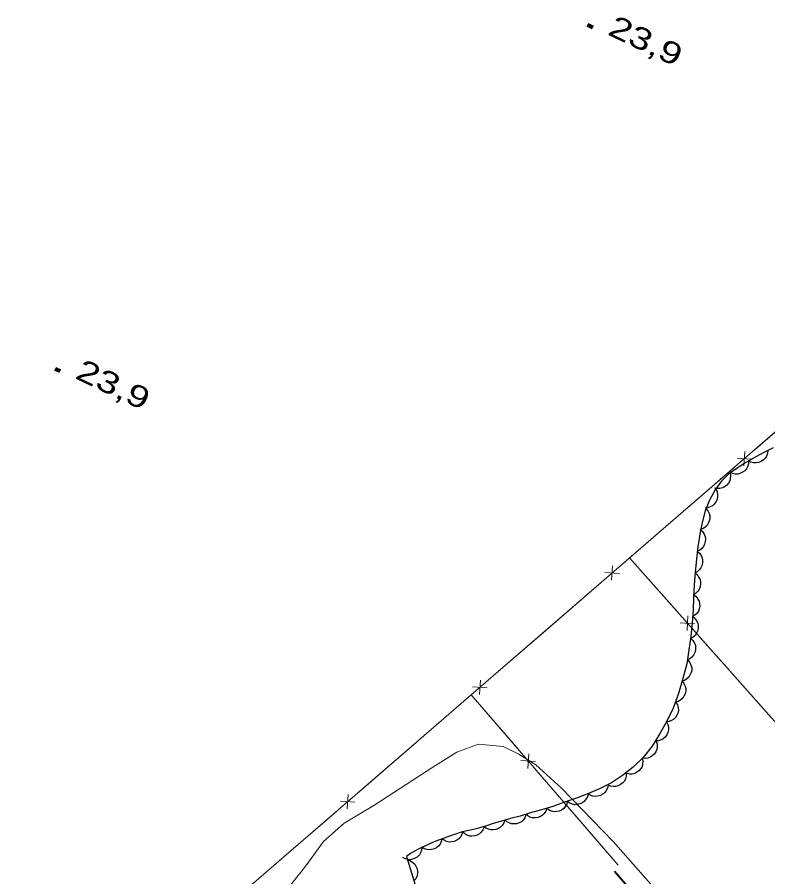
# Model space of a CAD drawing. Extents: x 356765 to 358572, y 5103174 to 5104650.
# Drawn here: x 357918.5 to 357970.1, y 5103689.4 to 5103748.4 of the extents above; entities that cross this region are included whole.
import ezdxf

# ---------------------------------------------------------------- set-up
doc = ezdxf.new("R2010")
doc.units = 0
doc.header["$LTSCALE"] = 0.6
doc.linetypes.add('DOT_DASHED', pattern=[7.7, 5, -1.2, 0.3, -1.2])
for name, color, linetype, lineweight in [('2', 7, 'Continuous', 13), ('3', 7, 'Continuous', 140), ('37', 7, 'Continuous', 13), ('44', 7, 'Continuous', 25)]:
    doc.layers.add(name, color=color, linetype=linetype, lineweight=lineweight)

msp = doc.modelspace()

# ---------------------------------------------------------------- linework, layer by layer
at = {"layer": '2'}
msp.add_lwpolyline([(357936.96, 5103688.42), (357938.35, 5103690.19), (357939.58, 5103691.85), (357940.98, 5103693.12), (357943.03, 5103694.32), (357947.07, 5103696.96), (357948.73, 5103697.99), (357950.21, 5103698.53), (357951.9, 5103698.37), (357952.98, 5103697.86), (357954.14, 5103697.11), (357955.91, 5103695.53), (357959.46, 5103691.87), (357968.54, 5103681.57)], dxfattribs=at)
at = {"layer": '3'}
for p, q in [((357957.7, 5103747.91), (357958.06, 5103747.74)), ((357921.14, 5103724.31), (357921.5, 5103724.14))]:
    msp.add_line(p, q, dxfattribs=at)
at = {"layer": '37'}
for p, q in [((357969.22, 5103718.79), (357973, 5103722.06)), ((357968.43, 5103717.64), (357968.5, 5103718.64)), ((357968.96, 5103718.1), (357967.96, 5103718.18)), ((357963.93, 5103714.22), (357967.71, 5103717.49)), ((357960.14, 5103710.94), (357963.93, 5103714.22)), ((357960.58, 5103711.33), (358004.38, 5103661.9)), ((357960.58, 5103711.33), (357963.9, 5103707.59)), ((357959.35, 5103709.79), (357959.42, 5103710.79)), ((357959.89, 5103710.25), (357958.89, 5103710.33)), ((357954.85, 5103706.37), (357958.63, 5103709.64)), ((357964.06, 5103706.87), (357965.06, 5103706.81)), ((357964.53, 5103706.34), (357964.59, 5103707.34)), ((357951.07, 5103703.1), (357954.85, 5103706.37)), ((357965.22, 5103706.09), (357968.54, 5103702.35)), ((357950.27, 5103701.94), (357950.35, 5103702.94)), ((357950.81, 5103702.41), (357949.81, 5103702.48)), ((357968.54, 5103702.35), (357971.85, 5103698.61)), ((357945.77, 5103698.52), (357949.55, 5103701.79)), ((357949.7, 5103701.92), (357959.8, 5103690.23)), ((357949.7, 5103701.92), (357952.97, 5103698.14)), ((357941.99, 5103695.25), (357945.77, 5103698.52)), ((357953.12, 5103697.42), (357954.12, 5103697.34)), ((357953.59, 5103696.88), (357953.66, 5103697.88)), ((357954.28, 5103696.62), (357957.55, 5103692.84)), ((357941.2, 5103694.09), (357941.27, 5103695.09)), ((357941.73, 5103694.56), (357940.73, 5103694.63)), ((357936.69, 5103690.67), (357940.48, 5103693.94)), ((357957.55, 5103692.84), (357959.8, 5103690.23)), ((357932.91, 5103687.4), (357936.69, 5103690.67))]:
    msp.add_line(p, q, dxfattribs=at)
at = {"layer": '37', "lineweight": 25}
msp.add_line((357959.53, 5103689.8), (357962.81, 5103686.03), dxfattribs=at)
at = {"layer": '37', "linetype": 'DOT_DASHED', "lineweight": 25}
msp.add_line((357959.55, 5103689.82), (357981.11, 5103665.05), dxfattribs=at)
at = {"layer": '37'}
msp.add_lwpolyline([(357918.54, 5103674.97), (357974.42, 5103723.29), (357992.76, 5103702.55), (358003.44, 5103690.48)], dxfattribs=at)
at = {"layer": '44', "linetype": 'DOT_DASHED'}
msp.add_lwpolyline([(357970.44, 5103718.88), (357969.75, 5103718.53), (357969.1, 5103718.17), (357968.49, 5103717.82), (357967.9, 5103717.45), (357967.35, 5103717.05), (357966.88, 5103716.58), (357966.45, 5103715.99), (357966.07, 5103715.3), (357965.78, 5103714.55), (357965.57, 5103713.76), (357965.4, 5103712.95), (357965.28, 5103712.09), (357965.17, 5103711.24), (357965.08, 5103710.34), (357965.01, 5103709.46), (357964.98, 5103708.59), (357964.94, 5103707.75), (357964.88, 5103706.87), (357964.8, 5103705.94), (357964.66, 5103705.01), (357964.51, 5103704.05), (357964.24, 5103703.05), (357963.94, 5103702.01), (357963.57, 5103701.01), (357963.13, 5103700.08), (357962.65, 5103699.22), (357962.14, 5103698.4), (357961.51, 5103697.63), (357960.83, 5103696.95), (357960.09, 5103696.38), (357959.35, 5103695.88), (357958.57, 5103695.5), (357957.76, 5103695.15), (357956.95, 5103694.83), (357956.12, 5103694.55), (357955.31, 5103694.26), (357954.54, 5103694.04), (357953.78, 5103693.82), (357953.08, 5103693.59), (357952.4, 5103693.43), (357951.79, 5103693.26), (357951.23, 5103693.09), (357950.76, 5103692.94), (357950.37, 5103692.82), (357950.05, 5103692.72), (357949.75, 5103692.65), (357949.4, 5103692.59), (357949.02, 5103692.51), (357948.63, 5103692.37), (357948.23, 5103692.23), (357947.85, 5103692.08), (357947.46, 5103691.94), (357947.05, 5103691.78), (357946.58, 5103691.57), (357946.06, 5103691.33), (357945.54, 5103691.04), (357945.26, 5103690.83), (357947.05, 5103685.11)], dxfattribs=at)
at = {"layer": '44'}
for points in [[(357970.07, 5103718.71), (357970.05, 5103718.5), (357969.98, 5103718.31), (357969.89, 5103718.17), (357969.77, 5103718.05), (357969.61, 5103717.94), (357969.43, 5103717.88), (357969.27, 5103717.84), (357969.1, 5103717.85), (357968.92, 5103717.9), (357968.76, 5103717.98)], [(357968.75, 5103717.99), (357968.75, 5103717.78), (357968.68, 5103717.58), (357968.61, 5103717.44), (357968.49, 5103717.31), (357968.34, 5103717.2), (357968.16, 5103717.12), (357968.01, 5103717.08), (357967.83, 5103717.08), (357967.65, 5103717.12), (357967.48, 5103717.19)], [(357967.48, 5103717.18), (357967.52, 5103716.98), (357967.5, 5103716.78), (357967.46, 5103716.62), (357967.37, 5103716.46), (357967.26, 5103716.32), (357967.1, 5103716.21), (357966.96, 5103716.13), (357966.78, 5103716.1), (357966.6, 5103716.09), (357966.42, 5103716.12)], [(357966.49, 5103716.06), (357966.59, 5103715.88), (357966.62, 5103715.68), (357966.63, 5103715.51), (357966.59, 5103715.34), (357966.51, 5103715.17), (357966.39, 5103715.02), (357966.28, 5103714.91), (357966.12, 5103714.82), (357965.95, 5103714.77), (357965.77, 5103714.75)], [(357965.83, 5103714.72), (357965.96, 5103714.56), (357966.05, 5103714.38), (357966.09, 5103714.22), (357966.09, 5103714.04), (357966.06, 5103713.86), (357965.98, 5103713.69), (357965.9, 5103713.55), (357965.77, 5103713.43), (357965.61, 5103713.33), (357965.44, 5103713.27)], [(357965.44, 5103713.27), (357965.6, 5103713.13), (357965.7, 5103712.95), (357965.77, 5103712.8), (357965.79, 5103712.63), (357965.78, 5103712.44), (357965.72, 5103712.26), (357965.66, 5103712.11), (357965.54, 5103711.98), (357965.4, 5103711.86), (357965.24, 5103711.78)], [(357965.22, 5103711.78), (357965.38, 5103711.65), (357965.5, 5103711.48), (357965.57, 5103711.33), (357965.6, 5103711.16), (357965.59, 5103710.97), (357965.54, 5103710.79), (357965.48, 5103710.64), (357965.37, 5103710.5), (357965.23, 5103710.38), (357965.08, 5103710.29)], [(357965.08, 5103710.29), (357965.24, 5103710.16), (357965.35, 5103709.99), (357965.43, 5103709.85), (357965.46, 5103709.67), (357965.46, 5103709.49), (357965.41, 5103709.3), (357965.36, 5103709.15), (357965.25, 5103709.01), (357965.11, 5103708.88), (357964.96, 5103708.8)], [(357964.99, 5103708.79), (357965.16, 5103708.67), (357965.28, 5103708.5), (357965.36, 5103708.36), (357965.39, 5103708.19), (357965.4, 5103708), (357965.36, 5103707.82), (357965.31, 5103707.66), (357965.2, 5103707.52), (357965.07, 5103707.39), (357964.92, 5103707.3)], [(357964.92, 5103707.3), (357965.08, 5103707.16), (357965.19, 5103707), (357965.27, 5103706.85), (357965.3, 5103706.67), (357965.3, 5103706.49), (357965.25, 5103706.3), (357965.19, 5103706.15), (357965.08, 5103706.01), (357964.95, 5103705.89), (357964.79, 5103705.8)], [(357964.78, 5103705.8), (357964.93, 5103705.66), (357965.04, 5103705.48), (357965.1, 5103705.33), (357965.12, 5103705.16), (357965.11, 5103704.97), (357965.05, 5103704.79), (357964.98, 5103704.64), (357964.86, 5103704.51), (357964.72, 5103704.4), (357964.56, 5103704.32)], [(357964.58, 5103704.31), (357964.72, 5103704.15), (357964.8, 5103703.97), (357964.85, 5103703.81), (357964.85, 5103703.63), (357964.81, 5103703.45), (357964.73, 5103703.28), (357964.65, 5103703.14), (357964.52, 5103703.02), (357964.36, 5103702.92), (357964.19, 5103702.86)], [(357964.19, 5103702.87), (357964.32, 5103702.71), (357964.4, 5103702.52), (357964.44, 5103702.36), (357964.44, 5103702.18), (357964.4, 5103702), (357964.32, 5103701.83), (357964.23, 5103701.69), (357964.1, 5103701.58), (357963.94, 5103701.48), (357963.77, 5103701.42)], [(357963.77, 5103701.42), (357963.87, 5103701.24), (357963.92, 5103701.05), (357963.94, 5103700.88), (357963.91, 5103700.71), (357963.84, 5103700.54), (357963.73, 5103700.38), (357963.62, 5103700.25), (357963.47, 5103700.16), (357963.3, 5103700.09), (357963.12, 5103700.07)], [(357963.12, 5103700.07), (357963.22, 5103699.88), (357963.25, 5103699.68), (357963.26, 5103699.52), (357963.21, 5103699.35), (357963.14, 5103699.18), (357963.02, 5103699.03), (357962.9, 5103698.91), (357962.75, 5103698.83), (357962.57, 5103698.77), (357962.39, 5103698.76)], [(357962.42, 5103698.74), (357962.48, 5103698.54), (357962.47, 5103698.33), (357962.45, 5103698.17), (357962.38, 5103698.01), (357962.28, 5103697.86), (357962.13, 5103697.73), (357962, 5103697.64), (357961.83, 5103697.59), (357961.65, 5103697.56), (357961.47, 5103697.58)], [(357961.46, 5103697.58), (357961.5, 5103697.38), (357961.48, 5103697.17), (357961.44, 5103697.01), (357961.35, 5103696.86), (357961.23, 5103696.72), (357961.08, 5103696.61), (357960.94, 5103696.53), (357960.76, 5103696.49), (357960.58, 5103696.49), (357960.4, 5103696.52)], [(357960.36, 5103696.56), (357960.36, 5103696.35), (357960.3, 5103696.16), (357960.23, 5103696.01), (357960.12, 5103695.88), (357959.97, 5103695.76), (357959.8, 5103695.68), (357959.64, 5103695.63), (357959.47, 5103695.63), (357959.28, 5103695.66), (357959.12, 5103695.72)], [(357959.11, 5103695.73), (357959.07, 5103695.53), (357958.98, 5103695.35), (357958.88, 5103695.21), (357958.74, 5103695.1), (357958.58, 5103695.02), (357958.39, 5103694.97), (357958.23, 5103694.95), (357958.06, 5103694.98), (357957.88, 5103695.04), (357957.73, 5103695.14)], [(357957.73, 5103695.14), (357957.69, 5103694.93), (357957.59, 5103694.76), (357957.49, 5103694.63), (357957.35, 5103694.52), (357957.18, 5103694.44), (357956.99, 5103694.4), (357956.83, 5103694.38), (357956.66, 5103694.42), (357956.49, 5103694.49), (357956.34, 5103694.59)], [(357956.32, 5103694.62), (357956.27, 5103694.42), (357956.17, 5103694.25), (357956.06, 5103694.12), (357955.92, 5103694.02), (357955.75, 5103693.94), (357955.56, 5103693.91), (357955.4, 5103693.9), (357955.23, 5103693.94), (357955.06, 5103694.01), (357954.91, 5103694.12)], [(357954.9, 5103694.15), (357954.84, 5103693.95), (357954.72, 5103693.78), (357954.61, 5103693.66), (357954.46, 5103693.57), (357954.29, 5103693.5), (357954.1, 5103693.48), (357953.93, 5103693.48), (357953.77, 5103693.53), (357953.6, 5103693.61), (357953.46, 5103693.73)], [(357952.02, 5103693.33), (357951.96, 5103693.13), (357951.84, 5103692.96), (357951.73, 5103692.84), (357951.58, 5103692.75), (357951.41, 5103692.68), (357951.22, 5103692.65), (357951.06, 5103692.65), (357950.89, 5103692.7), (357950.72, 5103692.78), (357950.58, 5103692.89)], [(357953.47, 5103693.68), (357953.4, 5103693.49), (357953.28, 5103693.33), (357953.16, 5103693.21), (357953, 5103693.13), (357952.83, 5103693.07), (357952.64, 5103693.06), (357952.47, 5103693.07), (357952.31, 5103693.13), (357952.15, 5103693.22), (357952.01, 5103693.34)], [(357950.59, 5103692.85), (357950.52, 5103692.65), (357950.4, 5103692.49), (357950.28, 5103692.38), (357950.12, 5103692.29), (357949.95, 5103692.24), (357949.76, 5103692.22), (357949.59, 5103692.23), (357949.43, 5103692.29), (357949.27, 5103692.38), (357949.13, 5103692.51)], [(357949.13, 5103692.54), (357949.07, 5103692.34), (357948.97, 5103692.17), (357948.86, 5103692.04), (357948.72, 5103691.94), (357948.55, 5103691.87), (357948.36, 5103691.83), (357948.2, 5103691.82), (357948.02, 5103691.87), (357947.85, 5103691.94), (357947.71, 5103692.05)], [(357947.7, 5103692.07), (357947.66, 5103691.86), (357947.57, 5103691.68), (357947.48, 5103691.55), (357947.34, 5103691.44), (357947.18, 5103691.35), (357946.99, 5103691.3), (357946.83, 5103691.28), (357946.66, 5103691.3), (357946.48, 5103691.36), (357946.33, 5103691.46)], [(357946.32, 5103691.48), (357946.3, 5103691.27), (357946.23, 5103691.08), (357946.15, 5103690.94), (357946.02, 5103690.81), (357945.87, 5103690.71), (357945.69, 5103690.65), (357945.53, 5103690.61), (357945.35, 5103690.62), (357945.17, 5103690.66), (357945.01, 5103690.75)], [(357945.34, 5103690.59), (357945.54, 5103690.53), (357945.71, 5103690.41), (357945.83, 5103690.31), (357945.92, 5103690.16), (357945.99, 5103689.99), (357946.02, 5103689.8), (357946.02, 5103689.63), (357945.98, 5103689.46), (357945.9, 5103689.3), (357945.78, 5103689.16)]]:
    msp.add_lwpolyline(points, dxfattribs=at)

# ---------------------------------------------------------------- texts
at = {"layer": '3', "width": 1.35}
for p in [(357959, 5103747.28), (357922.44, 5103723.68)]:
    msp.add_text('23,9   ', height=1.5, rotation=334.619, dxfattribs=at).set_placement(p)

doc.saveas('drawing.dxf')
